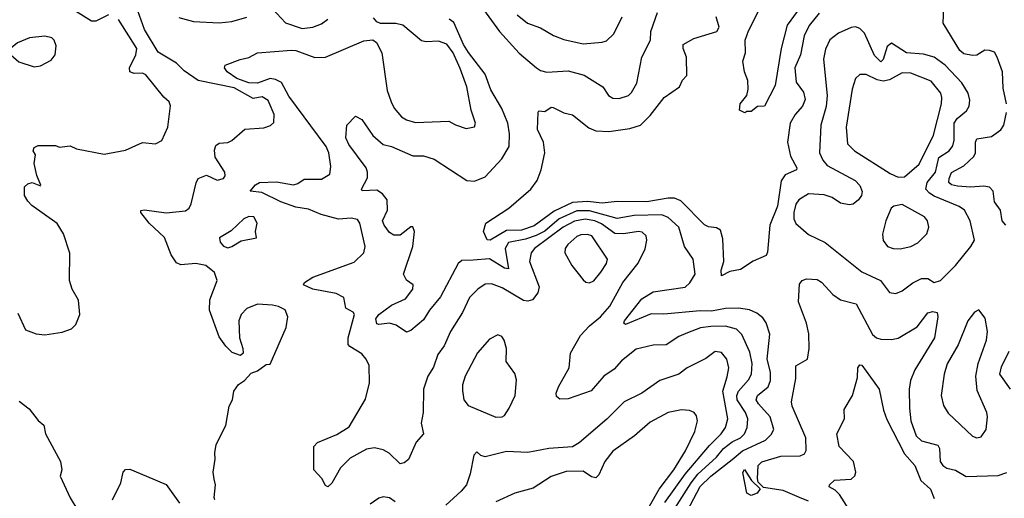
# Model space of a CAD drawing. Extents: x 1550320 to 1685906, y 509093 to 640511.
# Tile 300 of 532: x 1652877 to 1657505, y 551122 to 553371. Entities that reach past the tile are written whole.
import ezdxf

# ---------------------------------------------------------------- set-up
doc = ezdxf.new("R2010")
doc.units = 0

msp = doc.modelspace()

# ---------------------------------------------------------------- linework, layer by layer
at = {"layer": '0CON20XD'}
for points in [[(1656560.4, 553449.6), (1656484.8, 553345.2), (1656455.2, 553234.8), (1656428.1, 553061.9), (1656377.5, 552965), (1656345, 552962.5), (1656315, 552940), (1656295, 552940), (1656285, 552932.5), (1656260, 552945), (1656263.8, 552975), (1656294.4, 553015), (1656301.2, 553045), (1656298.9, 553085), (1656284.2, 553125), (1656276.1, 553176.1), (1656287.8, 553215), (1656287.1, 553275), (1656302, 553318), (1656384.8, 553485)], [(1653295, 553394.4), (1653235, 553364.4), (1653215, 553364.4), (1653115, 553427.3)], [(1653794.4, 551115), (1653790.6, 551125), (1653797.1, 551185), (1653791.9, 551211.9), (1653786, 551245), (1653796.7, 551305), (1653793.8, 551335), (1653800, 551375), (1653845.8, 551464.2), (1653862.5, 551555), (1653877.5, 551585), (1653883.8, 551625), (1653905, 551656.7), (1653933.3, 551675), (1653965, 551710), (1653995, 551720), (1654035, 551750), (1654055, 551752.5), (1654129.5, 551925), (1654137.7, 551975), (1654125, 552006.9), (1654093.4, 552023.4), (1654065, 552030), (1653995, 552033.2), (1653945, 552012.9), (1653917.5, 551985), (1653906.7, 551955), (1653910.8, 551875), (1653926.2, 551825), (1653927, 551803), (1653915, 551792.5), (1653876.4, 551806.4), (1653845.9, 551835.9), (1653815, 551880), (1653769.2, 552005), (1653770.6, 552055), (1653805.5, 552144.5), (1653793.3, 552183.3), (1653752, 552215), (1653705, 552224.7), (1653635, 552218.6), (1653615, 552227.7), (1653589.5, 552265), (1653558, 552348), (1653485.7, 552415), (1653446, 552465), (1653446.4, 552473.6), (1653463.2, 552476.8), (1653565, 552462.8), (1653657.3, 552472.7), (1653673.8, 552485), (1653683.9, 552505), (1653706, 552604), (1653716, 552625), (1653755, 552640), (1653805, 552617.1), (1653835.8, 552625), (1653843.2, 552636.8), (1653841.1, 552655), (1653795.4, 552725.4), (1653792.4, 552757.6), (1653799.7, 552780.3), (1653815, 552790), (1653855, 552794), (1653875, 552803.8), (1653935, 552855.8), (1654025, 552863.1), (1654056.4, 552873.6), (1654071.9, 552888.1), (1654073.3, 552925), (1654045, 552990.6), (1654017.7, 553007.7), (1653975, 553000.6), (1653885, 553050.7), (1653716.9, 553085), (1653651.1, 553131.1), (1653615, 553167.1), (1653528.3, 553218.3), (1653463.6, 553325), (1653432.5, 553412.5)], [(1654065, 553422.3), (1654126.3, 553356.3), (1654205, 553329.7), (1654255, 553335.9), (1654295, 553351.2), (1654325, 553372.5)], [(1655045, 553435.5), (1655131.9, 553315), (1655225, 553213.4), (1655305.6, 553145)], [(1656635, 553401.8), (1656586.9, 553343.1), (1656564.6, 553295), (1656546.8, 553205), (1656520, 553145), (1656527, 553077), (1656560.7, 553030.7), (1656567.9, 552995), (1656555.9, 552965), (1656521.2, 552925), (1656497.8, 552885), (1656486.1, 552795), (1656499.8, 552729.8), (1656528.9, 552675), (1656528, 552665), (1656475, 552642.5), (1656456.6, 552613.4), (1656438.3, 552495), (1656402, 552405), (1656391.7, 552278.3), (1656385, 552262.5), (1656325, 552236), (1656265, 552196.7), (1656215, 552186.7), (1656175, 552167.5), (1656174.4, 552194.4), (1656187.1, 552235), (1656181.7, 552341.7), (1656171.5, 552381.5), (1656152.3, 552392.3), (1656115, 552397.3), (1656095, 552406.5), (1655985, 552519.2), (1655955, 552532.4), (1655925, 552532.5), (1655825, 552514.5), (1655685, 552516.2), (1655615, 552507.8), (1655545, 552517), (1655475, 552511.1), (1655389, 552471), (1655295, 552402), (1655235, 552382.3), (1655165, 552380.8), (1655088.8, 552335), (1655075, 552336.7), (1655057.5, 552375), (1655067.5, 552415), (1655175.7, 552485), (1655280, 552575), (1655310, 552615), (1655328.6, 552665), (1655345.5, 552745.5), (1655339.4, 552795), (1655311.1, 552855), (1655313.8, 552936.2), (1655317.5, 552942.5), (1655345, 552940), (1655375, 552960), (1655385, 552958.8), (1655435, 552932.9), (1655475, 552923.1), (1655552.4, 552862.4), (1655585, 552849.1), (1655645.3, 552844.7), (1655745, 552860), (1655795, 552875.5), (1655839.7, 552920.3), (1655906.2, 553005), (1655977.5, 553055), (1655992.8, 553087.2), (1656011.9, 553108.1), (1656010.4, 553195), (1655995.4, 553235), (1655995.7, 553255), (1656045, 553281.8), (1656154.1, 553315.9), (1656164, 553335), (1656151.1, 553385)], [(1655305.6, 553145), (1655325, 553132.1), (1655353.9, 553123.9), (1655455, 553129.7), (1655529.9, 553109.9), (1655617.5, 553055), (1655644.3, 553015), (1655665, 553002.2), (1655695, 553000.5), (1655738, 553015), (1655752.1, 553027.9), (1655777.4, 553072.6), (1655801.5, 553195), (1655842, 553275), (1655842.7, 553315), (1655874.7, 553405.3)], [(1657514.6, 552974.6), (1657499.1, 553049.1), (1657496.4, 553126.4), (1657471.2, 553195), (1657457.7, 553217.7), (1657435, 553226.7), (1657413, 553227), (1657375.9, 553204.1), (1657355, 553202), (1657315, 553210.3), (1657295.8, 553225.8), (1657216.5, 553355), (1657220.3, 553435)], [(1652868.1, 551991.9), (1652905, 551912.7), (1652955, 551894.7), (1652995, 551890), (1653076.9, 551903.1), (1653121.5, 551918.5), (1653142, 551938), (1653160.5, 551985), (1653153.4, 552053.4), (1653123.8, 552105), (1653111.2, 552145), (1653113.5, 552273.5), (1653084, 552364), (1653053, 552413), (1652935, 552498.1), (1652915, 552517.5), (1652900.6, 552545), (1652900.6, 552585), (1652915, 552598.9), (1652935.7, 552605.7), (1652975, 552590), (1652976.1, 552593.9), (1652958.3, 552638.3), (1652945.8, 552695), (1652952.5, 552735), (1652940, 552755), (1652945, 552770), (1652965, 552780), (1653045, 552778.8), (1653065, 552772), (1653115, 552778), (1653145, 552764), (1653275, 552738.1), (1653375, 552757.8), (1653455, 552794.4), (1653515, 552788.1), (1653545, 552802.9), (1653573.3, 552865), (1653586, 552966), (1653580, 552985), (1653555, 553006.2), (1653470.9, 553110.9), (1653455, 553119.1), (1653415, 553117.5), (1653394.5, 553125), (1653393.4, 553145), (1653423.7, 553205), (1653427.5, 553235), (1653341.9, 553371.9)], [(1653625, 553380.7), (1653695, 553361.9), (1653815, 553356.5), (1653875, 553362.7), (1653945, 553382.3)], [(1654367.8, 551422.2), (1654425, 551456.7), (1654502.8, 551587.2), (1654521.7, 551665), (1654519.7, 551745), (1654506.4, 551775), (1654485, 551800.8), (1654428.6, 551835), (1654421.5, 551845), (1654420.8, 551875), (1654450.9, 551985), (1654445, 551997.1), (1654410, 552015), (1654400.6, 552065), (1654365, 552083.9), (1654255, 552104.6), (1654211.2, 552125), (1654216.2, 552135), (1654255, 552161.1), (1654448.6, 552231.4), (1654495.3, 552274.7), (1654500.8, 552305), (1654475.3, 552415.3), (1654465, 552431.9), (1654435, 552438.8), (1654375, 552433.2), (1654294.8, 552454.8), (1654235, 552480.8), (1654175, 552490.5), (1654104.2, 552515), (1654015, 552558.9), (1653960, 552565), (1653985.8, 552595), (1654005, 552606.2), (1654085, 552608.5), (1654164.7, 552595.3), (1654185, 552600.4), (1654215, 552620.6), (1654295, 552621.8), (1654334.2, 552645), (1654339.1, 552680.9), (1654329.5, 552745), (1654318, 552775), (1654142, 553012), (1654107.2, 553075), (1654079.7, 553089.7), (1654055, 553094.4), (1653995, 553072.9), (1653955, 553074.8), (1653898.1, 553095), (1653852, 553125), (1653840, 553145), (1653843, 553157), (1653913, 553183), (1653955, 553192.9), (1653995.6, 553214.4), (1654155, 553227), (1654175.6, 553225.6), (1654265, 553193.2), (1654315, 553194.7), (1654495, 553272.2), (1654536.8, 553276.8), (1654554.4, 553264.4), (1654578.8, 553215), (1654605, 553037.5), (1654622.5, 552985), (1654636.9, 552955), (1654671.4, 552915), (1654695, 552900), (1654737.6, 552887.6), (1654894.4, 552894.4), (1654925, 552876), (1654975, 552860), (1655015, 552867.5), (1655020, 552885), (1654998.9, 552945), (1654979.2, 553055), (1654947.9, 553142.1), (1654914.8, 553214.8), (1654885, 553255.4), (1654845, 553269.2), (1654787.4, 553267.4), (1654765, 553272.2), (1654677.5, 553345), (1654645, 553352.7), (1654573.2, 553353.2), (1654555, 553360), (1654540.2, 553380.2)], [(1655984.6, 551005.4), (1656075, 551177.2), (1656124.6, 551225.4), (1656225, 551303.6), (1656274.6, 551345), (1656382.3, 551395), (1656409.3, 551420.7), (1656420.9, 551445), (1656404, 551504), (1656348.7, 551565), (1656338.8, 551585), (1656345.4, 551605), (1656394.2, 551645), (1656406, 551675), (1656405.2, 551715), (1656390.2, 551775), (1656402.9, 551892.9), (1656385.8, 551945.8), (1656369.5, 551969.5), (1656340.9, 551990.9), (1656306.9, 552006.9), (1656255, 552015.3), (1656195, 552013), (1656129.1, 552000.9), (1656075, 552003.3), (1655905, 551987.6), (1655845, 551988.1), (1655725, 551938.6), (1655716, 551945), (1655720, 551955), (1655801.4, 552058.6), (1655855, 552092.1), (1656005, 552114.2), (1656026.6, 552133.4), (1656051.1, 552175), (1656042.7, 552245), (1656001.4, 552305), (1655975.4, 552395), (1655925, 552441.1), (1655895, 552454.2), (1655765, 552450.3), (1655685, 552436.3), (1655555, 552472.7), (1655495, 552472.2), (1655412.7, 552435), (1655345, 552377.3), (1655305, 552356.4), (1655255, 552339.4), (1655175, 552323.6), (1655158.7, 552295), (1655175, 552200), (1655155, 552202.7), (1655085, 552246.5), (1655009, 552241), (1654955, 552238.8), (1654937.6, 552225), (1654855, 552067.9), (1654803.7, 552006.3), (1654775, 551960), (1654715, 551910.8), (1654695, 551902.5), (1654646.7, 551935), (1654615, 551944.2), (1654565, 551938), (1654555, 551942), (1654550.9, 551965), (1654565.6, 551985), (1654625, 552028.5), (1654690.4, 552059.6), (1654724.2, 552105), (1654726.2, 552125), (1654695, 552146.2), (1654680.8, 552175), (1654724.2, 552305), (1654733.3, 552375), (1654725, 552397.5), (1654715, 552397.5), (1654665, 552358.8), (1654635, 552358.8), (1654615, 552371.2), (1654590, 552405), (1654583.1, 552425), (1654605.7, 552475), (1654603.8, 552525), (1654582.9, 552552.9), (1654555, 552570), (1654487, 552567), (1654484.2, 552575), (1654511.8, 552628.2), (1654512.5, 552655), (1654505.4, 552675), (1654424.4, 552785), (1654410.6, 552815), (1654414.2, 552875.8), (1654455, 552917.5), (1654485, 552901.2), (1654536.7, 552826.7), (1654585, 552783.6), (1654625, 552775.3), (1654725, 552730.8), (1654775, 552730.8), (1654825, 552715.3), (1654978.8, 552615), (1655015, 552611.8), (1655065, 552632.5), (1655143.7, 552716.3), (1655178.2, 552775), (1655180, 552835), (1655171.6, 552885), (1655143.4, 552953.4), (1655091.5, 553041.5), (1655064.7, 553115), (1654987.2, 553217.2), (1654963.3, 553255), (1654917.5, 553357.5), (1654895, 553373.6)], [(1655215, 553393.1), (1655263.7, 553353.7), (1655325, 553333.1), (1655386.6, 553296.6), (1655435, 553277.5), (1655525, 553257.8), (1655615, 553265.5), (1655635, 553272.2), (1655670, 553305), (1655708.9, 553385)], [(1656995, 552084.3), (1657025, 552096.9), (1657075, 552134.6), (1657115, 552153.9), (1657144.6, 552154.6), (1657175, 552135.7), (1657205, 552144.4), (1657274.4, 552215), (1657347.1, 552305), (1657364.2, 552335), (1657343.6, 552425), (1657317.5, 552475), (1657292.4, 552492.4), (1657175, 552540.8), (1657152.4, 552555), (1657136.3, 552575), (1657141.6, 552605), (1657180.7, 552655), (1657196.9, 552723.1), (1657245.2, 552754.8), (1657262.1, 552777.9), (1657269.1, 552805), (1657268.9, 552885), (1657283.5, 552906.5), (1657327.4, 552942.6), (1657339.4, 552965), (1657343, 552993), (1657334.7, 553025), (1657305, 553073.8), (1657226.5, 553156.5), (1657174.3, 553195), (1657125, 553209.3), (1657045, 553214.7), (1656975, 553260), (1656954.7, 553245), (1656935, 553184), (1656925, 553172.5), (1656895, 553203.1), (1656847.8, 553307.8), (1656825, 553330), (1656805, 553337.7), (1656785, 553334.6), (1656725, 553307.9), (1656685, 553275.6), (1656665, 553232.5), (1656654.7, 553185), (1656672.6, 553015), (1656666.6, 552963.4), (1656642, 552875), (1656635.8, 552745.8), (1656651.3, 552711.3), (1656672.7, 552685), (1656803.5, 552615), (1656825, 552592.2), (1656837.3, 552562.7), (1656833.9, 552545), (1656820, 552525), (1656795, 552504.6), (1656775, 552500), (1656735, 552508.7), (1656695.2, 552535.2), (1656658.2, 552548.2), (1656585, 552551.7), (1656538.8, 552525), (1656525, 552504.3), (1656514.7, 552465), (1656515.8, 552435), (1656525, 552413.6), (1656585, 552360.9), (1656663, 552323), (1656835, 552185.4), (1656923.1, 552145), (1656965, 552089.2), (1656995, 552084.3)], [(1652945, 553148.9), (1652975, 553154.4), (1653025, 553180.8), (1653044.4, 553205), (1653048.3, 553248.3), (1653040, 553275), (1653028.8, 553285), (1652995, 553292.7), (1652923.3, 553285), (1652867.2, 553262.8), (1652834, 553235), (1652835.8, 553205), (1652873.5, 553173.5), (1652945, 553148.9)], [(1657005, 552630.6), (1657035, 552632.2), (1657105, 552692.5), (1657171.9, 552828.1), (1657208.8, 552975), (1657211.6, 553005), (1657206, 553025), (1657161.3, 553081.3), (1657065, 553120), (1657025, 553121.8), (1656965, 553088.3), (1656935, 553082.2), (1656907.8, 553087.8), (1656855, 553113.5), (1656825, 553112.9), (1656805, 553094), (1656789.3, 553045), (1656761.6, 552865), (1656767.1, 552787.1), (1656800, 552755), (1656968.1, 552648.1), (1657005, 552630.6)], [(1657511.2, 552405), (1657494.7, 552425), (1657486.3, 552476.3), (1657458.2, 552515), (1657452.2, 552565), (1657435, 552583.5), (1657408.8, 552588.8), (1657346, 552584), (1657285, 552587.7), (1657255.6, 552595), (1657243.8, 552605), (1657244.7, 552625), (1657256.6, 552653.4), (1657315, 552684.1), (1657361.4, 552728.6), (1657368.8, 552745), (1657368.9, 552795), (1657375, 552810.6), (1657445, 552822.1), (1657487.4, 552852.6), (1657502.2, 552875), (1657514.5, 552935)], [(1657015, 552294.6), (1657065, 552304.5), (1657097.9, 552322.1), (1657140, 552365), (1657149.4, 552395), (1657142.9, 552425), (1657130, 552445), (1657025, 552502.5), (1656985, 552494.2), (1656972.9, 552485), (1656947.1, 552425), (1656932.1, 552362.1), (1656935, 552333.3), (1656956, 552305), (1656982.5, 552295), (1657015, 552294.6)], [(1653855, 552298.8), (1653875, 552304.2), (1653918.3, 552331.7), (1653990, 552345), (1653986.2, 552375), (1653993.1, 552415), (1653978, 552445), (1653955, 552446.5), (1653930, 552435), (1653871.3, 552378.7), (1653816.7, 552345), (1653820, 552325), (1653835, 552306.2), (1653855, 552298.8)], [(1655882.8, 550957.2), (1656032.4, 551195), (1656065, 551235.6), (1656152.5, 551315), (1656184.3, 551355.7), (1656225, 551386.8), (1656265.3, 551405), (1656284.1, 551425), (1656296.3, 551455), (1656299.3, 551495), (1656287.7, 551525), (1656249.8, 551585), (1656247.9, 551605), (1656255.7, 551625.7), (1656301.7, 551678.3), (1656316.2, 551705), (1656319.8, 551755), (1656308.8, 551808.8), (1656271.2, 551891.2), (1656246.6, 551916.6), (1656195, 551931.2), (1656125, 551929.1), (1656076.8, 551923.2), (1656015, 551899.3), (1655975, 551881.2), (1655915, 551842.3), (1655855, 551841.1), (1655775, 551822.7), (1655705, 551767.8), (1655671.1, 551728.9), (1655622.5, 551695), (1655563.1, 551626.9), (1655455, 551589.5), (1655415, 551588.1), (1655400.5, 551600.5), (1655398.1, 551615), (1655408.9, 551645), (1655460, 551735), (1655466.3, 551803.7), (1655512.9, 551887.1), (1655555, 551931.5), (1655606.8, 551975), (1655650.7, 552025), (1655711.5, 552135), (1655783.7, 552226.3), (1655816.2, 552293.8), (1655824.6, 552334.6), (1655821.8, 552355), (1655802.6, 552372.6), (1655785, 552375.7), (1655715.2, 552364.8), (1655675, 552365.6), (1655611.1, 552411.1), (1655580, 552425), (1655535, 552433.8), (1655485, 552424.6), (1655432, 552395), (1655296.7, 552295), (1655280.4, 552275), (1655273.8, 552235), (1655318.9, 552115), (1655312.9, 552087.1), (1655287.1, 552055), (1655265, 552048.5), (1655245, 552051.2), (1655145, 552110.7), (1655095, 552130), (1655065, 552127.5), (1655030.6, 552105), (1654990.5, 552065), (1654959.1, 551995), (1654901.5, 551905), (1654871.8, 551838.2), (1654843, 551797), (1654821.9, 551738.1), (1654795.4, 551695), (1654775.8, 551634.2), (1654772.9, 551525), (1654763.5, 551475), (1654775.6, 551424.4), (1654741.4, 551385), (1654705, 551304), (1654685, 551287.5), (1654665, 551282.9), (1654613.2, 551333.2), (1654585, 551350), (1654545, 551358.2), (1654507.7, 551352.3), (1654430.2, 551309.8), (1654385.3, 551264.7), (1654345, 551193.3), (1654325, 551176.2), (1654315, 551182), (1654296.7, 551215), (1654260.5, 551255), (1654259.2, 551365), (1654276.5, 551383.5), (1654367.8, 551422.2)], [(1655555, 552134.2), (1655575, 552144.2), (1655608.9, 552185), (1655634.4, 552225), (1655639.4, 552245), (1655565.5, 552355), (1655545, 552362), (1655515, 552360), (1655495, 552352), (1655452.9, 552315), (1655441.2, 552295), (1655439.1, 552275), (1655471.9, 552215), (1655525, 552148.8), (1655537.5, 552137.5), (1655555, 552134.2)], [(1656585, 551107.7), (1656541.6, 551125), (1656465, 551158.6), (1656372.9, 551172.9), (1656347.9, 551197.9), (1656344.5, 551214.5), (1656348.1, 551275), (1656365, 551293.6), (1656455, 551320.3), (1656545, 551321.1), (1656565, 551331.1), (1656573.8, 551346.2), (1656571.8, 551405), (1656506.9, 551555), (1656504.4, 551575), (1656524.5, 551685), (1656525.5, 551744.5), (1656579.2, 551775), (1656588.2, 551825), (1656585.5, 551895), (1656575.5, 551945), (1656536.9, 552045), (1656542.5, 552127.5), (1656554.5, 552145.5), (1656575, 552153.1), (1656625, 552150), (1656645, 552136.7), (1656699.3, 552079.3), (1656735, 552054.5), (1656808.1, 552035), (1656885, 551891.4), (1656904, 551875), (1656925, 551869.5), (1656975, 551868.1), (1657005, 551874.4), (1657095, 551927.8), (1657145, 551992.9), (1657169.1, 551999.1), (1657188.8, 551995), (1657192.2, 551975), (1657176.2, 551875), (1657083.6, 551725), (1657063.4, 551675), (1657057.5, 551635), (1657058.8, 551545), (1657065.3, 551485), (1657089.6, 551415), (1657115, 551390.9), (1657192, 551372), (1657200.4, 551355), (1657203.2, 551295), (1657215.3, 551275.3), (1657235, 551263.2), (1657275, 551253.6), (1657325, 551224.6), (1657475, 551228.9), (1657516.7, 551243.3)], [(1657375, 551406), (1657395, 551410.8), (1657420, 551445), (1657425.5, 551505), (1657422.5, 551525), (1657377.6, 551627.6), (1657370.4, 551695), (1657381.8, 551755), (1657420.8, 551865), (1657425.5, 551905), (1657415, 551967.5), (1657385, 552007.5), (1657365, 551996.7), (1657333.1, 551955), (1657287.4, 551842.6), (1657235.9, 551754.1), (1657221.3, 551705), (1657207.5, 551605), (1657218, 551558), (1657240.9, 551520.9), (1657355, 551414.2), (1657375, 551406)], [(1655115, 551502.5), (1655145, 551503.8), (1655155, 551510), (1655176.9, 551545), (1655205.6, 551605), (1655211.7, 551678.3), (1655205, 551708), (1655164.3, 551765), (1655165.6, 551825), (1655154.3, 551864.3), (1655142.7, 551882.7), (1655125, 551890), (1655085, 551870), (1655029.2, 551805), (1654971.4, 551695), (1654958.6, 551655), (1654957.7, 551627.7), (1654964.2, 551584.2), (1654985, 551557.5), (1655115, 551502.5)], [(1655908.6, 551101.4), (1656004.7, 551235.3), (1656119.8, 551370.2), (1656174.7, 551425), (1656194.2, 551455), (1656205.2, 551495), (1656182.3, 551625), (1656201.9, 551691.9), (1656210.5, 551735), (1656200.5, 551775), (1656175, 551807.1), (1656145, 551811.4), (1656101.6, 551778.4), (1656014.7, 551735.3), (1655974.3, 551705), (1655885.3, 551674.7), (1655800.8, 551615), (1655717.8, 551575), (1655637.2, 551492.8), (1655507, 551383), (1655475.9, 551364.1), (1655364, 551356), (1655265, 551336.7), (1655165, 551342.2), (1655065, 551315.8), (1655045, 551322), (1655025, 551340), (1655011.4, 551325), (1654993.8, 551236.2), (1654976.7, 551185), (1654952.2, 551155), (1654880.3, 551089.7)], [(1657533.7, 551635), (1657484.1, 551705), (1657490.9, 551739.1), (1657527.2, 551812.8)], [(1656785, 551052.9), (1656729.3, 551139.3), (1656709.8, 551159.8), (1656681.2, 551175), (1656682.5, 551185), (1656706.2, 551206.2), (1656785, 551212), (1656802.3, 551227.7), (1656806, 551245), (1656796, 551295), (1656728, 551365), (1656718, 551425), (1656753.3, 551495), (1656751.2, 551538.8), (1656791.2, 551605), (1656815, 551690), (1656816.2, 551735), (1656825, 551748.8), (1656835, 551747.5), (1656917.1, 551635), (1656937.1, 551535), (1656952.6, 551492.6), (1657035, 551330.8), (1657083.8, 551275), (1657112.1, 551205), (1657157.7, 551165), (1657175, 551120.5)], [(1652875, 551577.8), (1652921.5, 551541.5), (1652965, 551487.5), (1652991.2, 551465), (1652999.4, 551425), (1653068.6, 551295), (1653075.7, 551255), (1653068.1, 551225), (1653115, 551123.3), (1653151.2, 551065)], [(1655797.9, 551015), (1655883, 551165), (1655951.9, 551255), (1656007, 551345), (1656049.6, 551435), (1656062.5, 551485), (1656058.5, 551508.5), (1656046.7, 551525), (1656024.4, 551534.4), (1655987, 551537), (1655925, 551524.5), (1655840.6, 551479.4), (1655766.9, 551415), (1655665, 551342.5), (1655627.7, 551295), (1655598.8, 551231.2), (1655585, 551218.1), (1655565, 551222.5), (1655525, 551249.6), (1655445, 551247.2), (1655375, 551223.4), (1655290.1, 551169.9), (1655204.1, 551145.9), (1655115.3, 551104.7)], [(1653313.8, 551115), (1653353.3, 551195), (1653363.8, 551245), (1653375, 551256.2), (1653395, 551258.6), (1653473.9, 551226.1), (1653565.8, 551185.8), (1653628.3, 551098.3)], [(1656315, 551134), (1656294.8, 551145), (1656276.4, 551243.6), (1656282.8, 551257.2), (1656317, 551205), (1656356.7, 551166.7), (1656343, 551145), (1656315, 551134)], [(1654642, 551105), (1654615, 551124), (1654585, 551128), (1654565, 551122), (1654525, 551093.8)]]:
    msp.add_lwpolyline(points, dxfattribs=at)

doc.saveas('drawing.dxf')
